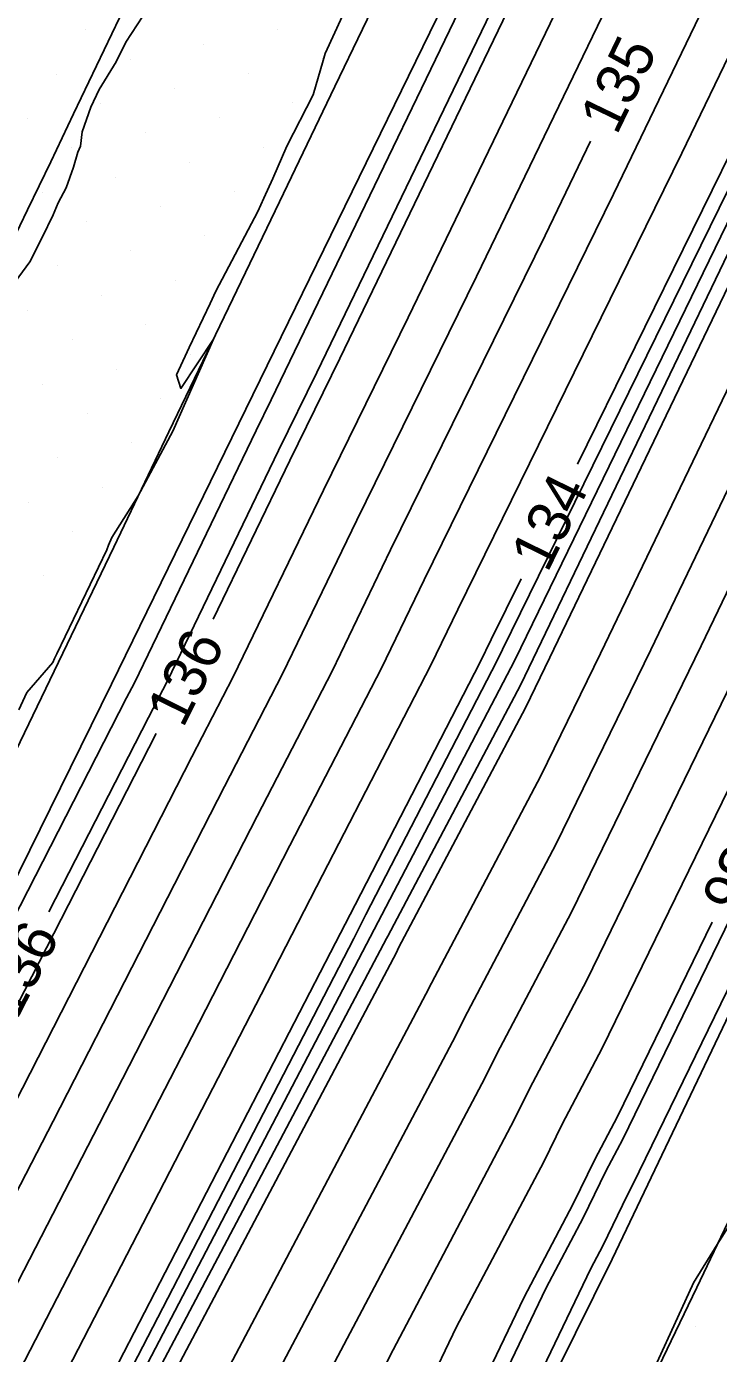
# Model space of a CAD drawing. Extents: x 2354170 to 2357230, y 866100 to 868290.
# Drawn here: x 2355338.8 to 2355371.3, y 866398.3 to 866460.6 of the extents above; entities that cross this region are included whole.
import ezdxf

# ---------------------------------------------------------------- set-up
doc = ezdxf.new("R2010")
doc.units = 0
for name, color, linetype in [('Default', 7, 'Continuous'), ('DTM Contours Major', 7, 'Continuous'), ('DTM Contours Major Text', 7, 'Continuous'), ('DTM Contours Minor', 7, 'Continuous'), ('DTM Contours Minor Text', 7, 'Continuous'), ('Exist DTM Breakline', 7, 'Continuous'), ('Exist DTM Scan Elevation Point', 7, 'Continuous'), ('Exist Roads EOP', 7, 'Continuous'), ('PH Exist DTM Breakline', 7, 'Continuous')]:
    doc.layers.add(name, color=color, linetype=linetype)

msp = doc.modelspace()

# ---------------------------------------------------------------- linework, layer by layer
at = {"layer": 'Default'}
for points in [[(2355433.274, 866592.65), (2355424.806, 866571.951), (2355424.411, 866571.12), (2355422.868, 866571.668), (2355420.162, 866565.925), (2355419.736, 866563.735), (2355420.105, 866562.501), (2355413.621, 866548.376), (2355412.407, 866545.801), (2355402.074, 866526.578), (2355397.826, 866518.933), (2355392.022, 866504.988), (2355390.529, 866502.372), (2355387.356, 866494.737), (2355378.915, 866474.238), (2355377.709, 866471.334), (2355372.225, 866460.176), (2355369.578, 866454.696), (2355359.039, 866433.252), (2355357.778, 866430.64), (2355352.681, 866420.776), (2355349.804, 866415.162), (2355338.927, 866394.115), (2355337.24, 866390.821)], [(2355431.174, 866592.241), (2355423.936, 866574.547), (2355423.314, 866573.241), (2355421.994, 866573.71), (2355417.818, 866564.844), (2355417.454, 866562.975), (2355417.769, 866561.921), (2355412.236, 866549.867), (2355410.42, 866546.018), (2355401.608, 866529.623), (2355395.783, 866519.142), (2355390.995, 866507.636), (2355388.835, 866503.852), (2355384.246, 866492.81), (2355377.209, 866475.72), (2355375.25, 866471.003), (2355370.627, 866461.597), (2355366.362, 866452.765), (2355357.461, 866434.654), (2355355.456, 866430.503), (2355351.148, 866422.165), (2355346.545, 866413.183), (2355337.415, 866395.516)], [(2355336.64, 866372.256), (2355339.663, 866378.549), (2355343.753, 866388.56), (2355346.394, 866394.067), (2355357.545, 866415.181), (2355357.799, 866415.7), (2355362.943, 866425.442), (2355365.741, 866431.183), (2355376.003, 866452.523), (2355378.759, 866458.177), (2355384.09, 866469.263), (2355386.61, 866474.85), (2355397.375, 866495.699), (2355400.619, 866502.876), (2355407.827, 866516.962), (2355410.624, 866522.841), (2355419.192, 866542.505), (2355426.718, 866555.797), (2355429.354, 866561.334), (2355429.604, 866563.56), (2355430.426, 866564.821), (2355431.528, 866567.132), (2355430.551, 866568.321), (2355442.375, 866586.643)], [(2355337.287, 866368.659), (2355341.828, 866378.112), (2355345.253, 866386.495), (2355349.543, 866395.439), (2355358.93, 866413.212), (2355359.335, 866414.044), (2355363.665, 866422.241), (2355368.111, 866431.366), (2355376.717, 866449.262), (2355381.159, 866458.376), (2355385.613, 866467.639), (2355389.708, 866476.715), (2355398.736, 866494.201), (2355403.429, 866504.581), (2355409.497, 866516.439), (2355413.331, 866524.5), (2355420.561, 866541.092), (2355426.912, 866552.308), (2355431.145, 866561.201), (2355431.357, 866563.085), (2355432.052, 866564.152), (2355433.804, 866567.826), (2355432.973, 866568.836), (2355443.028, 866584.416)], [(2355419.375, 866579.833), (2355410.786, 866561.6), (2355410.61, 866560.694), (2355410.763, 866560.183), (2355408.079, 866554.338), (2355404.462, 866546.669), (2355400.211, 866538.759), (2355389.656, 866519.767), (2355387.914, 866515.58), (2355383.755, 866508.295), (2355374.918, 866487.031), (2355372.091, 866480.166), (2355367.873, 866470.011), (2355365.834, 866465.861), (2355356.711, 866446.971), (2355352.725, 866438.859), (2355348.49, 866430.091), (2355346.547, 866426.331), (2355336.768, 866407.245)], [(2355338.581, 866361.464), (2355346.158, 866377.236), (2355348.253, 866382.363), (2355355.841, 866398.182), (2355361.699, 866409.275), (2355362.409, 866410.731), (2355365.108, 866415.841), (2355372.851, 866431.732), (2355378.145, 866442.741), (2355385.959, 866458.773), (2355388.661, 866464.392), (2355395.902, 866480.443), (2355401.46, 866491.207), (2355409.048, 866507.992), (2355412.835, 866515.394), (2355418.746, 866527.817), (2355423.299, 866538.266), (2355427.298, 866545.329), (2355434.727, 866560.935), (2355434.862, 866562.135), (2355435.305, 866562.815), (2355438.356, 866569.213), (2355437.818, 866569.868), (2355444.332, 866579.962)], [(2355420.248, 866577.792), (2355413.13, 866562.681), (2355412.891, 866561.454), (2355413.098, 866560.762), (2355409.465, 866552.847), (2355406.448, 866546.452), (2355400.676, 866535.714), (2355391.699, 866519.558), (2355388.941, 866512.932), (2355385.449, 866506.814), (2355378.027, 866488.958), (2355373.797, 866478.684), (2355370.332, 866470.342), (2355367.431, 866464.44), (2355359.928, 866448.902), (2355354.303, 866437.457), (2355350.812, 866430.228), (2355348.081, 866424.943), (2355340.027, 866409.224), (2355334.391, 866398.319)], [(2355406.465, 866530.834), (2355402.54, 866523.532), (2355399.868, 866518.725), (2355393.049, 866502.339), (2355392.222, 866500.891), (2355390.465, 866496.663), (2355380.621, 866472.756), (2355380.168, 866471.665), (2355373.822, 866458.755), (2355372.795, 866456.627), (2355364.665, 866440.085)], [(2355389.544, 866523.447), (2355387.614, 866519.975), (2355386.887, 866518.228), (2355382.062, 866509.775), (2355371.808, 866485.105), (2355370.385, 866481.648), (2355365.415, 866469.68), (2355364.236, 866467.282), (2355353.495, 866445.04), (2355351.146, 866440.261), (2355347.54, 866432.795)], [(2355405.194, 866486.036), (2355393.232, 866459.522), (2355393.159, 866459.369), (2355380.287, 866432.959), (2355379.961, 866432.28), (2355367.272, 866406.241), (2355367.019, 866405.761), (2355365.854, 866403.37), (2355365.287, 866402.297), (2355352.753, 866376.167), (2355352.653, 866375.923), (2355341.387, 866352.472), (2355340.659, 866350.872), (2355340.623, 866350.802), (2355340.589, 866350.736), (2355340.557, 866350.674), (2355340.528, 866350.607), (2355340.495, 866350.531), (2355331.001, 866327.562)], [(2355330.249, 866403.286), (2355343.48, 866429.109), (2355343.846, 866429.816), (2355349.568, 866441.663), (2355350.278, 866443.108), (2355362.638, 866468.704)], [(2355336.417, 866351.091), (2355339.228, 866357.866), (2355348.323, 866376.799), (2355349.753, 866380.298), (2355358.989, 866399.554), (2355363.084, 866407.307), (2355363.946, 866409.074), (2355365.829, 866412.641), (2355375.221, 866431.914), (2355378.859, 866439.481), (2355388.359, 866458.972), (2355390.184, 866462.769)], [(2355334.401, 866372.018), (2355335.993, 866375.854), (2355337.498, 866378.987), (2355342.253, 866390.626), (2355343.246, 866392.695), (2355356.16, 866417.149), (2355356.262, 866417.357), (2355362.221, 866428.642), (2355363.371, 866431), (2355375.289, 866455.784), (2355376.359, 866457.979), (2355378.218, 866461.844)], [(2355338.246, 866448.648), (2355338.933, 866449.594), (2355339.513, 866450.733), (2355340.025, 866451.793), (2355340.256, 866452.368), (2355340.639, 866453.073), (2355340.983, 866454.033), (2355341.191, 866454.747), (2355341.306, 866455.029), (2355341.391, 866455.699), (2355341.802, 866456.85), (2355342.196, 866457.691), (2355342.987, 866458.981), (2355343.444, 866459.91), (2355344.239, 866461.137)], [(2355338.413, 866428.544), (2355338.794, 866429.354), (2355340.012, 866430.773), (2355340.093, 866430.953), (2355340.205, 866431.178), (2355342.556, 866436.061), (2355342.629, 866436.282), (2355342.786, 866436.636), (2355344.03, 866438.601), (2355345.656, 866441.635), (2355347.566, 866445.957), (2355346.031, 866443.645), (2355345.826, 866444.279), (2355346.318, 866445.36), (2355346.412, 866445.559), (2355347.413, 866447.633), (2355347.674, 866448.217), (2355349.649, 866451.947), (2355349.927, 866452.579), (2355350.347, 866453.497), (2355351.016, 866455.026), (2355352.252, 866457.432), (2355352.71, 866459.048), (2355352.815, 866459.373), (2355353.628, 866461.147)], [(2355338.298, 866365.818), (2355343.993, 866377.674), (2355346.753, 866384.429), (2355352.692, 866396.81), (2355360.315, 866411.244), (2355360.872, 866412.387), (2355364.386, 866419.041), (2355370.481, 866431.549), (2355377.431, 866446.002), (2355382.14, 866455.663)], [(2355365.278, 866455.25), (2355363.145, 866450.833), (2355355.882, 866436.056), (2355353.134, 866430.365), (2355349.614, 866423.554), (2355343.286, 866411.203), (2355335.903, 866396.918), (2355332.11, 866389.513), (2355328.572, 866383.089), (2355321.813, 866369.29), (2355320.06, 866366.07)], [(2355362.019, 866434.7), (2355360.618, 866431.85), (2355360.1, 866430.777), (2355354.214, 866419.388), (2355353.064, 866417.142), (2355340.439, 866392.713), (2355339.805, 866391.476), (2355333.667, 866380.332), (2355331.988, 866376.904), (2355319.48, 866353.942), (2355315.349, 866346.27)], [(2355344.863, 866427.426), (2355333.508, 866405.265), (2355331.367, 866401.122), (2355324.415, 866387.55), (2355323.476, 866385.846), (2355311.639, 866361.675), (2355310.176, 866358.99), (2355309.668, 866358.047), (2355299.946, 866338.09)], [(2355370.996, 866418.563), (2355366.551, 866409.441), (2355365.482, 866407.418), (2355364.469, 866405.339), (2355362.138, 866400.926), (2355351.253, 866378.232), (2355350.488, 866376.361), (2355339.875, 866354.269), (2355338.477, 866350.901), (2355338.018, 866349.707), (2355328.291, 866328.165)], [(2355372.892, 866406.042), (2355371.232, 866403.418), (2355370.119, 866401.618), (2355370.051, 866401.484), (2355367.633, 866396.191)]]:
    msp.add_lwpolyline(points, dxfattribs=at)
at = {"layer": 'DTM Contours Major'}
for points in [[(2355338.298, 866365.818), (2355343.993, 866377.674), (2355346.753, 866384.429), (2355352.692, 866396.81), (2355360.315, 866411.244), (2355360.872, 866412.387), (2355364.386, 866419.041), (2355370.481, 866431.549), (2355377.431, 866446.002), (2355382.14, 866455.663)], [(2355365.278, 866455.25), (2355363.145, 866450.833), (2355355.882, 866436.056), (2355353.134, 866430.365), (2355349.614, 866423.554), (2355343.286, 866411.203), (2355335.903, 866396.918), (2355332.11, 866389.513), (2355328.572, 866383.089), (2355321.813, 866369.29), (2355320.06, 866366.07)]]:
    msp.add_lwpolyline(points, dxfattribs=at)
at = {"layer": 'DTM Contours Minor'}
for points in [[(2355399.763, 866516.766), (2355393.392, 866501.457), (2355392.787, 866500.397), (2355391.502, 866497.306), (2355381.19, 866472.262), (2355380.988, 866471.775), (2355374.355, 866458.281), (2355373.867, 866457.271), (2355361.144, 866431.383), (2355360.874, 866430.823), (2355354.726, 866418.925), (2355354.15, 866417.801), (2355340.943, 866392.246), (2355340.66, 866391.694), (2355334.233, 866380.026), (2355333.119, 866377.75), (2355319.997, 866353.661), (2355315.443, 866345.205), (2355313.17, 866340.539), (2355311.526, 866337.459)], [(2355407.018, 866492.981), (2355404.637, 866487.713), (2355403.129, 866484.793), (2355392.216, 866460.604), (2355391.559, 866459.237), (2355379.811, 866435.133), (2355378.381, 866432.158), (2355366.791, 866408.374), (2355365.995, 866406.866), (2355364.93, 866404.683), (2355363.188, 866401.383), (2355351.753, 866377.544), (2355351.21, 866376.215), (2355340.091, 866353.07), (2355339.164, 866350.837), (2355338.86, 866350.045), (2355327.207, 866324.238), (2355326.871, 866323.38), (2355321.752, 866312.104)], [(2355308.331, 866310.232), (2355311.374, 866316.937), (2355319.426, 866337.506), (2355322.028, 866343.268), (2355325.427, 866352.109), (2355335.777, 866377.053), (2355336.776, 866379.133), (2355341.753, 866391.314), (2355342.196, 866392.238), (2355355.699, 866417.805), (2355355.75, 866417.909), (2355361.981, 866429.708), (2355362.581, 866430.939), (2355375.051, 866456.87), (2355375.559, 866457.912), (2355382.058, 866471.427), (2355382.481, 866472.365), (2355392.371, 866491.519)], [(2355339.825, 866419.054), (2355344.503, 866428.183), (2355345.394, 866429.908), (2355350.62, 866440.729), (2355352.422, 866444.396), (2355363.703, 866467.756)]]:
    msp.add_lwpolyline(points, dxfattribs=at)
at = {"layer": 'Exist DTM Breakline'}
msp.add_lwpolyline([(2355343.146, 866461.051), (2355342.069, 866458.795), (2355340.991, 866456.539), (2355339.911, 866454.285), (2355338.828, 866452.031), (2355337.746, 866449.778)], dxfattribs=at)
at = {"layer": 'Exist DTM Scan Elevation Point'}
for p, q in [((2355341.566, 866460.494), (2355341.566, 866460.494)), ((2355350.58, 866460.526), (2355350.58, 866460.526)), ((2355347.115, 866459.82), (2355347.115, 866459.82)), ((2355343.651, 866459.115), (2355343.651, 866459.115)), ((2355352.665, 866459.146), (2355352.665, 866459.146)), ((2355340.187, 866458.409), (2355340.187, 866458.409)), ((2355349.2, 866458.441), (2355349.2, 866458.441)), ((2355345.736, 866457.735), (2355345.736, 866457.735)), ((2355342.272, 866457.03), (2355342.272, 866457.03)), ((2355351.285, 866457.061), (2355351.285, 866457.061)), ((2355338.807, 866456.324), (2355338.807, 866456.324)), ((2355347.821, 866456.356), (2355347.821, 866456.356)), ((2355344.356, 866455.65), (2355344.356, 866455.65)), ((2355340.892, 866454.945), (2355340.892, 866454.945)), ((2355349.906, 866454.976), (2355349.906, 866454.976)), ((2355346.441, 866454.271), (2355346.441, 866454.271)), ((2355342.977, 866453.565), (2355342.977, 866453.565)), ((2355339.513, 866452.86), (2355339.513, 866452.86)), ((2355348.526, 866452.891), (2355348.526, 866452.891)), ((2355345.062, 866452.186), (2355345.062, 866452.186)), ((2355341.598, 866451.48), (2355341.598, 866451.48)), ((2355347.147, 866450.806), (2355347.147, 866450.806)), ((2355343.683, 866450.101), (2355343.683, 866450.101)), ((2355340.218, 866449.395), (2355340.218, 866449.395)), ((2355345.768, 866448.721), (2355345.768, 866448.721)), ((2355342.303, 866448.016), (2355342.303, 866448.016)), ((2355338.839, 866447.31), (2355338.839, 866447.31)), ((2355347.853, 866447.342), (2355347.853, 866447.342)), ((2355344.388, 866446.636), (2355344.388, 866446.636)), ((2355340.924, 866445.931), (2355340.924, 866445.931)), ((2355346.473, 866445.257), (2355346.473, 866445.257)), ((2355343.009, 866444.551), (2355343.009, 866444.551)), ((2355339.544, 866443.846), (2355339.544, 866443.846)), ((2355345.094, 866443.172), (2355345.094, 866443.172)), ((2355341.629, 866442.466), (2355341.629, 866442.466)), ((2355343.714, 866441.087), (2355343.714, 866441.087)), ((2355340.25, 866440.382), (2355340.25, 866440.382)), ((2355342.335, 866439.002), (2355342.335, 866439.002)), ((2355338.87, 866438.297), (2355338.87, 866438.297)), ((2355340.955, 866436.917), (2355340.955, 866436.917)), ((2355339.576, 866434.832), (2355339.576, 866434.832)), ((2355338.902, 866429.283), (2355338.902, 866429.283)), ((2355370.209, 866399.577), (2355370.209, 866399.577))]:
    msp.add_line(p, q, dxfattribs=at)
at = {"layer": 'Exist Roads EOP'}
for points in [[(2355337.679, 866425.372), (2355340.273, 866430.782), (2355342.871, 866436.191), (2355345.47, 866441.598), (2355348.071, 866447.006), (2355350.67, 866452.413), (2355353.269, 866457.821), (2355355.866, 866463.23)], [(2355398.828, 866460.912), (2355396.257, 866455.49), (2355393.678, 866450.073), (2355391.091, 866444.659), (2355388.496, 866439.249), (2355385.895, 866433.842), (2355383.29, 866428.438), (2355380.682, 866423.034), (2355378.075, 866417.63), (2355375.469, 866412.226), (2355372.866, 866406.819), (2355370.268, 866401.411), (2355367.672, 866396.002), (2355365.077, 866390.592), (2355362.481, 866385.183), (2355359.882, 866379.775), (2355357.279, 866374.369), (2355354.671, 866368.965), (2355352.059, 866363.564)]]:
    msp.add_lwpolyline(points, dxfattribs=at)
at = {"layer": 'PH Exist DTM Breakline'}
for points in [[(2355462.264, 866681.282), (2355449.29, 866652.845), (2355431.772, 866616.884), (2355416.85, 866585.734), (2355398.908, 866547.275), (2355381.513, 866510.255), (2355362.049, 866469.228), (2355342.769, 866429.753), (2355321.636, 866386.842), (2355298.704, 866337.728), (2355276.341, 866292.909), (2355263.024, 866269.789)], [(2355493.481, 866667.653), (2355482.335, 866644.759), (2355460.278, 866598.533), (2355441.015, 866560.468), (2355418.38, 866513.657), (2355393.36, 866459.386), (2355366.298, 866402.738), (2355340.515, 866350.712), (2355316.886, 866301.426), (2355305.28, 866277.599)], [(2355281.117, 866263.09), (2355291.385, 866283.678), (2355294.507, 866291.064), (2355304.567, 866314.107), (2355322.328, 866352.396), (2355341.35, 866391.869), (2355361.718, 866430.873), (2355381.648, 866471.864), (2355403.329, 866518.372), (2355424.612, 866562.24), (2355423.403, 866563.319), (2355423.174, 866564.881), (2355424.474, 866567.914), (2355426.326, 866567.421), (2355427.666, 866565.955), (2355427.962, 866564.005), (2355426.4, 866561.553)]]:
    msp.add_lwpolyline(points, dxfattribs=at)

# ---------------------------------------------------------------- texts
at = {"layer": 'Default'}
for s, rotation, p in [('135', 64.22344, (2355366.507, 866455.496)), ('134', 63.82775, (2355363.25, 866434.937)), ('136', 63.49729, (2355346.129, 866427.639)), ('136', 244.02151, (2355372.394, 866423.715))]:
    msp.add_text(s, height=2, rotation=rotation, dxfattribs=at).set_placement(p)
at = {"layer": 'DTM Contours Major Text'}
msp.add_text('135', height=2, rotation=64.22344, dxfattribs=at).set_placement((2355366.507, 866455.496))
at = {"layer": 'DTM Contours Minor Text'}
msp.add_text('136', height=2, rotation=62.87065, dxfattribs=at).set_placement((2355338.324, 866413.931))

doc.saveas('drawing.dxf')
